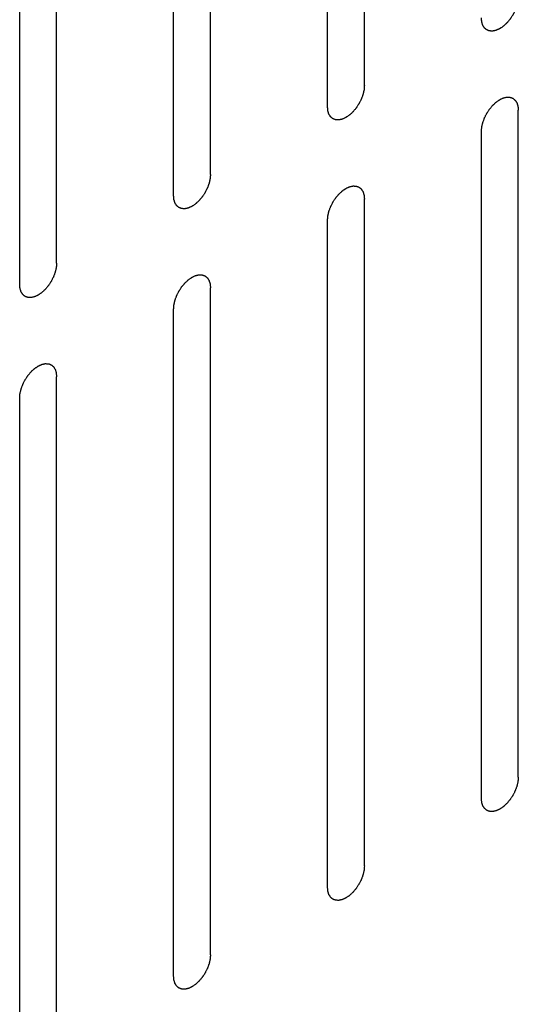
# Model space of a CAD drawing. Header units: inches. Extents: x 6 to 353, y 6 to 228.
# Tile 332 of 372: x 329.404 to 330.121, y 205.31 to 206.726. Entities that reach past the tile are written whole.
import ezdxf

# ---------------------------------------------------------------- set-up
doc = ezdxf.new("R2010")
doc.units = ezdxf.units.IN
doc.header["$LTSCALE"] = 19.946667
doc.header["$MEASUREMENT"] = 0
doc.layers.get('0').update_dxf_attribs({"linetype": 'CONTINUOUS'})

msp = doc.modelspace()

# ---------------------------------------------------------------- linework, layer by layer
at = {"color": 7, "linetype": 'Continuous'}
for p, q in [((329.8998, 206.6314), (329.8998, 207.5908)), ((329.8467, 206.6008), (329.8467, 207.5602)), ((329.6784, 206.5036), (329.6784, 207.463)), ((329.6254, 206.473), (329.6254, 207.4324)), ((329.4571, 206.3758), (329.4571, 207.3352)), ((329.4041, 206.3452), (329.4041, 207.3046)), ((330.1211, 205.6365), (330.1211, 206.5959)), ((330.068, 205.6059), (330.068, 206.5653)), ((329.8998, 205.5087), (329.8998, 206.4681)), ((329.8467, 205.4781), (329.8467, 206.4375)), ((329.6784, 205.3809), (329.6784, 206.3403)), ((329.6254, 205.3503), (329.6254, 206.3097)), ((329.4571, 205.2531), (329.4571, 206.2125)), ((329.4041, 205.2225), (329.4041, 206.1819))]:
    msp.add_line(p, q, dxfattribs=at)
for points in [[(330.1211, 206.7592), (330.121, 206.7581), (330.1209, 206.7566), (330.1207, 206.7548), (330.1206, 206.7537), (330.1206, 206.7529), (330.1204, 206.7521), (330.1201, 206.751), (330.1198, 206.7496), (330.1195, 206.7483), (330.1193, 206.7472), (330.1191, 206.7464), (330.1188, 206.7455), (330.1184, 206.7444), (330.1179, 206.743), (330.1174, 206.7416), (330.1169, 206.7405), (330.1167, 206.7397), (330.1162, 206.7388), (330.1157, 206.7377), (330.115, 206.7364), (330.1143, 206.735), (330.1137, 206.7339), (330.1133, 206.733), (330.1128, 206.7323), (330.1121, 206.7313), (330.1113, 206.73), (330.1105, 206.7287), (330.1098, 206.7277), (330.1093, 206.7269), (330.1087, 206.7263), (330.108, 206.7253), (330.107, 206.7242), (330.1061, 206.7231), (330.1053, 206.7222), (330.1048, 206.7214), (330.1041, 206.7209), (330.1033, 206.7201), (330.1023, 206.7192), (330.1012, 206.7182), (330.1004, 206.7175), (330.0998, 206.7168), (330.0991, 206.7164), (330.0983, 206.7158), (330.0972, 206.7151), (330.0961, 206.7143), (330.0953, 206.7138), (330.0949, 206.7135), (330.0946, 206.7132), (330.0942, 206.7131), (330.0938, 206.7129), (330.0931, 206.7126), (330.092, 206.712), (330.0909, 206.7116), (330.0902, 206.7112), (330.0897, 206.711), (330.0894, 206.7108), (330.0891, 206.7108), (330.0887, 206.7107), (330.088, 206.7105), (330.0869, 206.7103), (330.0859, 206.7101), (330.0852, 206.7099), (330.0848, 206.7098), (330.0844, 206.7097), (330.0842, 206.7097), (330.0838, 206.7097), (330.0831, 206.7098), (330.0822, 206.7098), (330.0812, 206.7098), (330.0806, 206.7099), (330.0802, 206.7099), (330.0799, 206.7099), (330.0796, 206.71), (330.0793, 206.7101), (330.0787, 206.7103), (330.0778, 206.7106), (330.077, 206.711), (330.0764, 206.7112), (330.0761, 206.7113), (330.0758, 206.7114), (330.0756, 206.7116), (330.0753, 206.7118), (330.0749, 206.7122), (330.0742, 206.7127), (330.0735, 206.7133), (330.073, 206.7137), (330.0727, 206.7139), (330.0725, 206.7141), (330.0724, 206.7144), (330.0722, 206.7147), (330.0718, 206.7152), (330.0713, 206.716), (330.0708, 206.7168), (330.0704, 206.7174), (330.0702, 206.7177), (330.0701, 206.7179), (330.07, 206.7183), (330.0699, 206.7187), (330.0696, 206.7194), (330.0693, 206.7204), (330.069, 206.7214), (330.0688, 206.7221), (330.0687, 206.7225), (330.0685, 206.7228), (330.0685, 206.7232), (330.0685, 206.7236), (330.0684, 206.7245), (330.0683, 206.7257), (330.0682, 206.7271), (330.0681, 206.7281), (330.068, 206.7286)], [(329.8998, 206.6314), (329.8997, 206.6304), (329.8995, 206.6288), (329.8994, 206.627), (329.8993, 206.6259), (329.8993, 206.6252), (329.8991, 206.6243), (329.8988, 206.6232), (329.8985, 206.6219), (329.8982, 206.6205), (329.8979, 206.6194), (329.8978, 206.6186), (329.8974, 206.6177), (329.897, 206.6166), (329.8965, 206.6152), (329.896, 206.6138), (329.8956, 206.6127), (329.8954, 206.6119), (329.8949, 206.6111), (329.8944, 206.61), (329.8937, 206.6086), (329.893, 206.6072), (329.8924, 206.6061), (329.892, 206.6052), (329.8915, 206.6045), (329.8908, 206.6035), (329.89, 206.6022), (329.8892, 206.6009), (329.8885, 206.5999), (329.888, 206.5991), (329.8874, 206.5985), (329.8867, 206.5976), (329.8857, 206.5964), (329.8848, 206.5953), (329.884, 206.5944), (329.8834, 206.5937), (329.8828, 206.5931), (329.882, 206.5924), (329.881, 206.5914), (329.8799, 206.5904), (329.8791, 206.5897), (329.8785, 206.5891), (329.8778, 206.5887), (329.877, 206.588), (329.8759, 206.5873), (329.8748, 206.5865), (329.874, 206.586), (329.8736, 206.5857), (329.8732, 206.5854), (329.8729, 206.5853), (329.8725, 206.5851), (329.8717, 206.5848), (329.8707, 206.5843), (329.8696, 206.5838), (329.8688, 206.5834), (329.8684, 206.5832), (329.8681, 206.5831), (329.8678, 206.583), (329.8674, 206.5829), (329.8666, 206.5827), (329.8656, 206.5825), (329.8646, 206.5823), (329.8639, 206.5821), (329.8634, 206.582), (329.8631, 206.5819), (329.8628, 206.582), (329.8625, 206.582), (329.8618, 206.582), (329.8608, 206.582), (329.8599, 206.5821), (329.8592, 206.5821), (329.8589, 206.5821), (329.8586, 206.5821), (329.8583, 206.5822), (329.858, 206.5823), (329.8574, 206.5825), (329.8565, 206.5829), (329.8557, 206.5832), (329.8551, 206.5834), (329.8547, 206.5835), (329.8545, 206.5836), (329.8543, 206.5838), (329.854, 206.584), (329.8535, 206.5844), (329.8528, 206.585), (329.8522, 206.5855), (329.8517, 206.5859), (329.8514, 206.5862), (329.8512, 206.5863), (329.8511, 206.5866), (329.8508, 206.5869), (329.8505, 206.5875), (329.85, 206.5883), (329.8495, 206.5891), (329.8491, 206.5896), (329.8489, 206.5899), (329.8487, 206.5902), (329.8487, 206.5905), (329.8485, 206.5909), (329.8483, 206.5916), (329.848, 206.5926), (329.8477, 206.5936), (329.8475, 206.5943), (329.8473, 206.5947), (329.8472, 206.595), (329.8472, 206.5954), (329.8472, 206.5959), (329.8471, 206.5967), (329.847, 206.5979), (329.8469, 206.5993), (329.8468, 206.6003), (329.8467, 206.6008)], [(330.068, 206.5653), (330.0681, 206.5663), (330.0683, 206.5679), (330.0684, 206.5697), (330.0685, 206.5707), (330.0685, 206.5715), (330.0687, 206.5723), (330.069, 206.5734), (330.0693, 206.5748), (330.0696, 206.5762), (330.0699, 206.5773), (330.07, 206.5781), (330.0704, 206.5789), (330.0707, 206.58), (330.0713, 206.5814), (330.0718, 206.5828), (330.0722, 206.5839), (330.0724, 206.5848), (330.0729, 206.5856), (330.0734, 206.5867), (330.0741, 206.5881), (330.0748, 206.5895), (330.0754, 206.5906), (330.0758, 206.5914), (330.0763, 206.5921), (330.077, 206.5932), (330.0778, 206.5944), (330.0786, 206.5957), (330.0793, 206.5967), (330.0798, 206.5975), (330.0804, 206.5982), (330.0811, 206.5991), (330.0821, 206.6002), (330.083, 206.6014), (330.0838, 206.6023), (330.0844, 206.603), (330.085, 206.6035), (330.0858, 206.6043), (330.0868, 206.6052), (330.0879, 206.6062), (330.0887, 206.607), (330.0893, 206.6076), (330.09, 206.608), (330.0908, 206.6086), (330.0919, 206.6094), (330.093, 206.6101), (330.0938, 206.6107), (330.0942, 206.6109), (330.0946, 206.6112), (330.0949, 206.6113), (330.0953, 206.6115), (330.0961, 206.6119), (330.0971, 206.6124), (330.0982, 206.6129), (330.099, 206.6132), (330.0994, 206.6134), (330.0997, 206.6136), (330.1, 206.6136), (330.1004, 206.6137), (330.1012, 206.6139), (330.1022, 206.6141), (330.1032, 206.6144), (330.1039, 206.6145), (330.1044, 206.6146), (330.1047, 206.6147), (330.1049, 206.6147), (330.1053, 206.6147), (330.106, 206.6147), (330.107, 206.6146), (330.1079, 206.6146), (330.1086, 206.6146), (330.1089, 206.6145), (330.1092, 206.6146), (330.1095, 206.6144), (330.1098, 206.6143), (330.1104, 206.6141), (330.1113, 206.6138), (330.1121, 206.6135), (330.1127, 206.6133), (330.1131, 206.6131), (330.1133, 206.6131), (330.1135, 206.6129), (330.1138, 206.6126), (330.1143, 206.6122), (330.115, 206.6117), (330.1156, 206.6111), (330.1161, 206.6107), (330.1164, 206.6105), (330.1166, 206.6103), (330.1167, 206.6101), (330.117, 206.6098), (330.1173, 206.6092), (330.1178, 206.6084), (330.1183, 206.6076), (330.1187, 206.607), (330.1189, 206.6067), (330.1191, 206.6065), (330.1191, 206.6062), (330.1193, 206.6058), (330.1195, 206.605), (330.1198, 206.604), (330.1201, 206.603), (330.1203, 206.6023), (330.1205, 206.6019), (330.1206, 206.6016), (330.1206, 206.6013), (330.1206, 206.6008), (330.1207, 206.5999), (330.1208, 206.5987), (330.1209, 206.5973), (330.121, 206.5964), (330.1211, 206.5959)], [(329.6784, 206.5036), (329.6783, 206.5026), (329.6782, 206.501), (329.6781, 206.4992), (329.678, 206.4982), (329.678, 206.4974), (329.6777, 206.4965), (329.6775, 206.4955), (329.6772, 206.4941), (329.6769, 206.4927), (329.6766, 206.4916), (329.6765, 206.4908), (329.6761, 206.49), (329.6757, 206.4888), (329.6752, 206.4874), (329.6747, 206.4861), (329.6743, 206.4849), (329.674, 206.4841), (329.6736, 206.4833), (329.673, 206.4822), (329.6723, 206.4808), (329.6716, 206.4794), (329.6711, 206.4783), (329.6707, 206.4775), (329.6702, 206.4767), (329.6695, 206.4757), (329.6687, 206.4744), (329.6678, 206.4732), (329.6672, 206.4721), (329.6667, 206.4714), (329.6661, 206.4707), (329.6653, 206.4698), (329.6644, 206.4687), (329.6634, 206.4675), (329.6627, 206.4666), (329.6621, 206.4659), (329.6615, 206.4654), (329.6607, 206.4646), (329.6596, 206.4636), (329.6586, 206.4627), (329.6578, 206.4619), (329.6572, 206.4613), (329.6565, 206.4609), (329.6556, 206.4603), (329.6545, 206.4595), (329.6534, 206.4587), (329.6527, 206.4582), (329.6522, 206.4579), (329.6519, 206.4577), (329.6516, 206.4575), (329.6512, 206.4573), (329.6504, 206.457), (329.6493, 206.4565), (329.6483, 206.456), (329.6475, 206.4556), (329.6471, 206.4554), (329.6468, 206.4553), (329.6465, 206.4552), (329.646, 206.4551), (329.6453, 206.455), (329.6443, 206.4547), (329.6433, 206.4545), (329.6425, 206.4543), (329.6421, 206.4542), (329.6418, 206.4541), (329.6415, 206.4542), (329.6411, 206.4542), (329.6405, 206.4542), (329.6395, 206.4542), (329.6386, 206.4543), (329.6379, 206.4543), (329.6375, 206.4543), (329.6372, 206.4543), (329.637, 206.4544), (329.6366, 206.4545), (329.6361, 206.4548), (329.6352, 206.4551), (329.6344, 206.4554), (329.6338, 206.4556), (329.6334, 206.4557), (329.6331, 206.4558), (329.633, 206.456), (329.6327, 206.4562), (329.6322, 206.4566), (329.6315, 206.4572), (329.6308, 206.4578), (329.6304, 206.4581), (329.6301, 206.4584), (329.6299, 206.4585), (329.6297, 206.4588), (329.6295, 206.4591), (329.6292, 206.4597), (329.6287, 206.4605), (329.6281, 206.4613), (329.6278, 206.4618), (329.6276, 206.4622), (329.6274, 206.4624), (329.6273, 206.4627), (329.6272, 206.4631), (329.627, 206.4638), (329.6267, 206.4648), (329.6264, 206.4658), (329.6261, 206.4665), (329.626, 206.4669), (329.6259, 206.4672), (329.6259, 206.4676), (329.6258, 206.4681), (329.6258, 206.4689), (329.6257, 206.4701), (329.6255, 206.4716), (329.6254, 206.4725), (329.6254, 206.473)], [(329.8467, 206.4375), (329.8468, 206.4385), (329.8469, 206.4401), (329.8471, 206.4419), (329.8472, 206.4429), (329.8472, 206.4437), (329.8474, 206.4445), (329.8477, 206.4456), (329.848, 206.447), (329.8483, 206.4484), (329.8485, 206.4495), (329.8487, 206.4503), (329.849, 206.4511), (329.8494, 206.4522), (329.8499, 206.4536), (329.8504, 206.455), (329.8509, 206.4561), (329.8511, 206.457), (329.8516, 206.4578), (329.8521, 206.4589), (329.8528, 206.4603), (329.8535, 206.4617), (329.8541, 206.4628), (329.8545, 206.4636), (329.855, 206.4644), (329.8557, 206.4654), (329.8565, 206.4667), (329.8573, 206.4679), (329.858, 206.4689), (329.8585, 206.4697), (329.8591, 206.4704), (329.8598, 206.4713), (329.8608, 206.4724), (329.8617, 206.4736), (329.8625, 206.4745), (329.863, 206.4752), (329.8637, 206.4757), (329.8645, 206.4765), (329.8655, 206.4775), (329.8666, 206.4784), (329.8674, 206.4792), (329.868, 206.4798), (329.8687, 206.4802), (329.8695, 206.4808), (329.8706, 206.4816), (329.8717, 206.4823), (329.8725, 206.4829), (329.8729, 206.4832), (329.8732, 206.4834), (329.8736, 206.4835), (329.874, 206.4838), (329.8747, 206.4841), (329.8758, 206.4846), (329.8769, 206.4851), (329.8776, 206.4854), (329.8781, 206.4856), (329.8784, 206.4858), (329.8787, 206.4859), (329.8791, 206.486), (329.8798, 206.4861), (329.8809, 206.4864), (329.8819, 206.4866), (329.8826, 206.4868), (329.883, 206.4868), (329.8833, 206.4869), (329.8836, 206.4869), (329.884, 206.4869), (329.8847, 206.4869), (329.8856, 206.4868), (329.8866, 206.4868), (329.8872, 206.4868), (329.8876, 206.4868), (329.8879, 206.4868), (329.8882, 206.4867), (329.8885, 206.4865), (329.8891, 206.4863), (329.89, 206.486), (329.8908, 206.4857), (329.8914, 206.4855), (329.8917, 206.4853), (329.892, 206.4853), (329.8922, 206.4851), (329.8925, 206.4849), (329.8929, 206.4845), (329.8936, 206.4839), (329.8943, 206.4833), (329.8948, 206.4829), (329.8951, 206.4827), (329.8953, 206.4826), (329.8954, 206.4823), (329.8956, 206.482), (329.896, 206.4814), (329.8965, 206.4806), (329.897, 206.4798), (329.8974, 206.4792), (329.8976, 206.4789), (329.8977, 206.4787), (329.8978, 206.4784), (329.8979, 206.478), (329.8982, 206.4773), (329.8985, 206.4763), (329.8988, 206.4753), (329.899, 206.4746), (329.8991, 206.4741), (329.8992, 206.4739), (329.8993, 206.4735), (329.8993, 206.473), (329.8994, 206.4722), (329.8995, 206.471), (329.8996, 206.4695), (329.8997, 206.4686), (329.8998, 206.4681)], [(329.4571, 206.3758), (329.457, 206.3748), (329.4569, 206.3732), (329.4568, 206.3714), (329.4567, 206.3704), (329.4566, 206.3696), (329.4564, 206.3688), (329.4562, 206.3677), (329.4559, 206.3663), (329.4555, 206.3649), (329.4553, 206.3638), (329.4551, 206.363), (329.4548, 206.3622), (329.4544, 206.3611), (329.4539, 206.3597), (329.4534, 206.3583), (329.453, 206.3572), (329.4527, 206.3563), (329.4523, 206.3555), (329.4517, 206.3544), (329.451, 206.353), (329.4503, 206.3516), (329.4498, 206.3505), (329.4494, 206.3497), (329.4488, 206.3489), (329.4482, 206.3479), (329.4473, 206.3466), (329.4465, 206.3454), (329.4458, 206.3444), (329.4454, 206.3436), (329.4448, 206.3429), (329.444, 206.342), (329.4431, 206.3409), (329.4421, 206.3397), (329.4413, 206.3388), (329.4408, 206.3381), (329.4402, 206.3376), (329.4393, 206.3368), (329.4383, 206.3358), (329.4373, 206.3349), (329.4364, 206.3341), (329.4358, 206.3335), (329.4352, 206.3331), (329.4343, 206.3325), (329.4332, 206.3317), (329.4321, 206.331), (329.4314, 206.3304), (329.4309, 206.3301), (329.4306, 206.3299), (329.4303, 206.3298), (329.4298, 206.3296), (329.4291, 206.3292), (329.428, 206.3287), (329.4269, 206.3282), (329.4262, 206.3279), (329.4258, 206.3277), (329.4254, 206.3275), (329.4251, 206.3274), (329.4247, 206.3273), (329.424, 206.3272), (329.423, 206.3269), (329.4219, 206.3267), (329.4212, 206.3265), (329.4208, 206.3265), (329.4205, 206.3264), (329.4202, 206.3264), (329.4198, 206.3264), (329.4192, 206.3264), (329.4182, 206.3265), (329.4173, 206.3265), (329.4166, 206.3265), (329.4162, 206.3265), (329.4159, 206.3265), (329.4157, 206.3266), (329.4153, 206.3268), (329.4147, 206.327), (329.4139, 206.3273), (329.413, 206.3276), (329.4124, 206.3278), (329.4121, 206.328), (329.4118, 206.328), (329.4116, 206.3282), (329.4114, 206.3284), (329.4109, 206.3288), (329.4102, 206.3294), (329.4095, 206.33), (329.409, 206.3304), (329.4088, 206.3306), (329.4085, 206.3307), (329.4084, 206.331), (329.4082, 206.3313), (329.4078, 206.3319), (329.4073, 206.3327), (329.4068, 206.3335), (329.4065, 206.3341), (329.4063, 206.3344), (329.4061, 206.3346), (329.406, 206.3349), (329.4059, 206.3353), (329.4057, 206.336), (329.4054, 206.337), (329.405, 206.3381), (329.4048, 206.3388), (329.4047, 206.3392), (329.4046, 206.3394), (329.4046, 206.3398), (329.4045, 206.3403), (329.4044, 206.3411), (329.4043, 206.3423), (329.4042, 206.3438), (329.4041, 206.3447), (329.4041, 206.3452)], [(329.6254, 206.3097), (329.6255, 206.3107), (329.6256, 206.3123), (329.6257, 206.3141), (329.6258, 206.3152), (329.6259, 206.3159), (329.6261, 206.3168), (329.6263, 206.3179), (329.6267, 206.3192), (329.627, 206.3206), (329.6272, 206.3217), (329.6274, 206.3225), (329.6277, 206.3234), (329.6281, 206.3245), (329.6286, 206.3259), (329.6291, 206.3272), (329.6295, 206.3284), (329.6298, 206.3292), (329.6303, 206.33), (329.6308, 206.3311), (329.6315, 206.3325), (329.6322, 206.3339), (329.6328, 206.335), (329.6331, 206.3358), (329.6337, 206.3366), (329.6343, 206.3376), (329.6352, 206.3389), (329.636, 206.3402), (329.6367, 206.3412), (329.6371, 206.342), (329.6377, 206.3426), (329.6385, 206.3435), (329.6394, 206.3447), (329.6404, 206.3458), (329.6412, 206.3467), (329.6417, 206.3474), (329.6423, 206.348), (329.6432, 206.3487), (329.6442, 206.3497), (329.6452, 206.3507), (329.6461, 206.3514), (329.6467, 206.352), (329.6473, 206.3524), (329.6482, 206.3531), (329.6493, 206.3538), (329.6504, 206.3546), (329.6511, 206.3551), (329.6516, 206.3554), (329.6519, 206.3556), (329.6522, 206.3558), (329.6527, 206.356), (329.6534, 206.3563), (329.6545, 206.3568), (329.6556, 206.3573), (329.6563, 206.3577), (329.6567, 206.3579), (329.6571, 206.358), (329.6574, 206.3581), (329.6578, 206.3582), (329.6585, 206.3583), (329.6595, 206.3586), (329.6606, 206.3588), (329.6613, 206.359), (329.6617, 206.3591), (329.662, 206.3592), (329.6623, 206.3591), (329.6627, 206.3591), (329.6634, 206.3591), (329.6643, 206.3591), (329.6653, 206.359), (329.6659, 206.359), (329.6663, 206.359), (329.6666, 206.359), (329.6668, 206.3589), (329.6672, 206.3588), (329.6678, 206.3585), (329.6686, 206.3582), (329.6695, 206.3579), (329.6701, 206.3577), (329.6704, 206.3576), (329.6707, 206.3575), (329.6709, 206.3573), (329.6711, 206.3571), (329.6716, 206.3567), (329.6723, 206.3561), (329.673, 206.3555), (329.6735, 206.3552), (329.6737, 206.3549), (329.674, 206.3548), (329.6741, 206.3545), (329.6743, 206.3542), (329.6747, 206.3536), (329.6752, 206.3528), (329.6757, 206.352), (329.676, 206.3515), (329.6762, 206.3511), (329.6764, 206.3509), (329.6765, 206.3506), (329.6766, 206.3502), (329.6768, 206.3495), (329.6772, 206.3485), (329.6775, 206.3475), (329.6777, 206.3468), (329.6778, 206.3464), (329.6779, 206.3461), (329.6779, 206.3457), (329.678, 206.3452), (329.6781, 206.3444), (329.6782, 206.3432), (329.6783, 206.3417), (329.6784, 206.3408), (329.6784, 206.3403)], [(329.4041, 206.1819), (329.4042, 206.183), (329.4043, 206.1845), (329.4044, 206.1863), (329.4045, 206.1874), (329.4045, 206.1881), (329.4048, 206.189), (329.405, 206.1901), (329.4053, 206.1914), (329.4056, 206.1928), (329.4059, 206.1939), (329.406, 206.1947), (329.4064, 206.1956), (329.4068, 206.1967), (329.4073, 206.1981), (329.4078, 206.1995), (329.4082, 206.2006), (329.4085, 206.2014), (329.4089, 206.2022), (329.4095, 206.2034), (329.4102, 206.2047), (329.4109, 206.2061), (329.4114, 206.2072), (329.4118, 206.2081), (329.4123, 206.2088), (329.413, 206.2098), (329.4138, 206.2111), (329.4147, 206.2124), (329.4153, 206.2134), (329.4158, 206.2142), (329.4164, 206.2148), (329.4172, 206.2157), (329.4181, 206.2169), (329.4191, 206.218), (329.4198, 206.2189), (329.4204, 206.2196), (329.421, 206.2202), (329.4218, 206.221), (329.4229, 206.2219), (329.4239, 206.2229), (329.4247, 206.2236), (329.4253, 206.2242), (329.426, 206.2247), (329.4269, 206.2253), (329.428, 206.226), (329.4291, 206.2268), (329.4298, 206.2273), (329.4303, 206.2276), (329.4306, 206.2279), (329.4309, 206.228), (329.4313, 206.2282), (329.4321, 206.2285), (329.4332, 206.229), (329.4342, 206.2295), (329.435, 206.2299), (329.4354, 206.2301), (329.4357, 206.2303), (329.436, 206.2303), (329.4365, 206.2304), (329.4372, 206.2306), (329.4382, 206.2308), (329.4392, 206.231), (329.44, 206.2312), (329.4404, 206.2313), (329.4407, 206.2314), (329.441, 206.2313), (329.4414, 206.2313), (329.442, 206.2313), (329.443, 206.2313), (329.4439, 206.2312), (329.4446, 206.2312), (329.445, 206.2312), (329.4453, 206.2312), (329.4455, 206.2311), (329.4459, 206.231), (329.4465, 206.2308), (329.4473, 206.2304), (329.4481, 206.2301), (329.4487, 206.2299), (329.4491, 206.2298), (329.4494, 206.2297), (329.4495, 206.2295), (329.4498, 206.2293), (329.4503, 206.2289), (329.451, 206.2283), (329.4517, 206.2278), (329.4521, 206.2274), (329.4524, 206.2271), (329.4526, 206.227), (329.4528, 206.2267), (329.453, 206.2264), (329.4533, 206.2259), (329.4538, 206.2251), (329.4544, 206.2242), (329.4547, 206.2237), (329.4549, 206.2234), (329.4551, 206.2231), (329.4552, 206.2228), (329.4553, 206.2224), (329.4555, 206.2217), (329.4558, 206.2207), (329.4561, 206.2197), (329.4564, 206.219), (329.4565, 206.2186), (329.4566, 206.2183), (329.4566, 206.2179), (329.4567, 206.2174), (329.4567, 206.2166), (329.4568, 206.2154), (329.457, 206.214), (329.4571, 206.213), (329.4571, 206.2125)], [(330.1211, 205.6365), (330.121, 205.6354), (330.1209, 205.6339), (330.1207, 205.6321), (330.1206, 205.631), (330.1206, 205.6303), (330.1204, 205.6294), (330.1201, 205.6283), (330.1198, 205.627), (330.1195, 205.6256), (330.1193, 205.6245), (330.1191, 205.6237), (330.1188, 205.6228), (330.1184, 205.6217), (330.1179, 205.6203), (330.1174, 205.6189), (330.1169, 205.6178), (330.1167, 205.617), (330.1162, 205.6162), (330.1157, 205.615), (330.115, 205.6137), (330.1143, 205.6123), (330.1137, 205.6112), (330.1133, 205.6103), (330.1128, 205.6096), (330.1121, 205.6086), (330.1113, 205.6073), (330.1105, 205.606), (330.1098, 205.605), (330.1093, 205.6042), (330.1087, 205.6036), (330.108, 205.6027), (330.107, 205.6015), (330.1061, 205.6004), (330.1053, 205.5995), (330.1048, 205.5988), (330.1041, 205.5982), (330.1033, 205.5974), (330.1023, 205.5965), (330.1012, 205.5955), (330.1004, 205.5948), (330.0998, 205.5941), (330.0991, 205.5937), (330.0983, 205.5931), (330.0972, 205.5924), (330.0961, 205.5916), (330.0953, 205.5911), (330.0949, 205.5908), (330.0946, 205.5905), (330.0942, 205.5904), (330.0938, 205.5902), (330.0931, 205.5899), (330.092, 205.5894), (330.0909, 205.5889), (330.0902, 205.5885), (330.0897, 205.5883), (330.0894, 205.5881), (330.0891, 205.5881), (330.0887, 205.588), (330.088, 205.5878), (330.0869, 205.5876), (330.0859, 205.5874), (330.0852, 205.5872), (330.0848, 205.5871), (330.0844, 205.587), (330.0842, 205.587), (330.0838, 205.5871), (330.0831, 205.5871), (330.0822, 205.5871), (330.0812, 205.5872), (330.0806, 205.5872), (330.0802, 205.5872), (330.0799, 205.5872), (330.0796, 205.5873), (330.0793, 205.5874), (330.0787, 205.5876), (330.0778, 205.5879), (330.077, 205.5883), (330.0764, 205.5885), (330.0761, 205.5886), (330.0758, 205.5887), (330.0756, 205.5889), (330.0753, 205.5891), (330.0749, 205.5895), (330.0742, 205.5901), (330.0735, 205.5906), (330.073, 205.591), (330.0727, 205.5913), (330.0725, 205.5914), (330.0724, 205.5917), (330.0722, 205.592), (330.0718, 205.5925), (330.0713, 205.5933), (330.0708, 205.5942), (330.0704, 205.5947), (330.0702, 205.595), (330.0701, 205.5953), (330.07, 205.5956), (330.0699, 205.596), (330.0696, 205.5967), (330.0693, 205.5977), (330.069, 205.5987), (330.0688, 205.5994), (330.0687, 205.5998), (330.0685, 205.6001), (330.0685, 205.6005), (330.0685, 205.601), (330.0684, 205.6018), (330.0683, 205.603), (330.0682, 205.6044), (330.0681, 205.6054), (330.068, 205.6059)], [(329.8998, 205.5087), (329.8997, 205.5077), (329.8995, 205.5061), (329.8994, 205.5043), (329.8993, 205.5032), (329.8993, 205.5025), (329.8991, 205.5016), (329.8988, 205.5005), (329.8985, 205.4992), (329.8982, 205.4978), (329.8979, 205.4967), (329.8978, 205.4959), (329.8974, 205.495), (329.897, 205.4939), (329.8965, 205.4925), (329.896, 205.4911), (329.8956, 205.49), (329.8954, 205.4892), (329.8949, 205.4884), (329.8944, 205.4873), (329.8937, 205.4859), (329.893, 205.4845), (329.8924, 205.4834), (329.892, 205.4825), (329.8915, 205.4818), (329.8908, 205.4808), (329.89, 205.4795), (329.8892, 205.4782), (329.8885, 205.4772), (329.888, 205.4764), (329.8874, 205.4758), (329.8867, 205.4749), (329.8857, 205.4737), (329.8848, 205.4726), (329.884, 205.4717), (329.8834, 205.471), (329.8828, 205.4704), (329.882, 205.4697), (329.881, 205.4687), (329.8799, 205.4677), (329.8791, 205.467), (329.8785, 205.4664), (329.8778, 205.466), (329.877, 205.4653), (329.8759, 205.4646), (329.8748, 205.4638), (329.874, 205.4633), (329.8736, 205.463), (329.8732, 205.4628), (329.8729, 205.4626), (329.8725, 205.4624), (329.8717, 205.4621), (329.8707, 205.4616), (329.8696, 205.4611), (329.8688, 205.4607), (329.8684, 205.4605), (329.8681, 205.4604), (329.8678, 205.4603), (329.8674, 205.4602), (329.8666, 205.4601), (329.8656, 205.4598), (329.8646, 205.4596), (329.8639, 205.4594), (329.8634, 205.4593), (329.8631, 205.4592), (329.8628, 205.4593), (329.8625, 205.4593), (329.8618, 205.4593), (329.8608, 205.4593), (329.8599, 205.4594), (329.8592, 205.4594), (329.8589, 205.4594), (329.8586, 205.4594), (329.8583, 205.4595), (329.858, 205.4596), (329.8574, 205.4599), (329.8565, 205.4602), (329.8557, 205.4605), (329.8551, 205.4607), (329.8547, 205.4608), (329.8545, 205.4609), (329.8543, 205.4611), (329.854, 205.4613), (329.8535, 205.4617), (329.8528, 205.4623), (329.8522, 205.4628), (329.8517, 205.4632), (329.8514, 205.4635), (329.8512, 205.4636), (329.8511, 205.4639), (329.8508, 205.4642), (329.8505, 205.4648), (329.85, 205.4656), (329.8495, 205.4664), (329.8491, 205.4669), (329.8489, 205.4673), (329.8487, 205.4675), (329.8487, 205.4678), (329.8485, 205.4682), (329.8483, 205.4689), (329.848, 205.4699), (329.8477, 205.4709), (329.8475, 205.4716), (329.8473, 205.472), (329.8472, 205.4723), (329.8472, 205.4727), (329.8472, 205.4732), (329.8471, 205.474), (329.847, 205.4752), (329.8469, 205.4766), (329.8468, 205.4776), (329.8467, 205.4781)], [(329.6784, 205.3809), (329.6783, 205.3799), (329.6782, 205.3783), (329.6781, 205.3765), (329.678, 205.3755), (329.678, 205.3747), (329.6777, 205.3739), (329.6775, 205.3728), (329.6772, 205.3714), (329.6769, 205.37), (329.6766, 205.3689), (329.6765, 205.3681), (329.6761, 205.3673), (329.6757, 205.3662), (329.6752, 205.3648), (329.6747, 205.3634), (329.6743, 205.3623), (329.674, 205.3614), (329.6736, 205.3606), (329.673, 205.3595), (329.6723, 205.3581), (329.6716, 205.3567), (329.6711, 205.3556), (329.6707, 205.3548), (329.6702, 205.354), (329.6695, 205.353), (329.6687, 205.3517), (329.6678, 205.3505), (329.6672, 205.3495), (329.6667, 205.3487), (329.6661, 205.348), (329.6653, 205.3471), (329.6644, 205.346), (329.6634, 205.3448), (329.6627, 205.3439), (329.6621, 205.3432), (329.6615, 205.3427), (329.6607, 205.3419), (329.6596, 205.3409), (329.6586, 205.34), (329.6578, 205.3392), (329.6572, 205.3386), (329.6565, 205.3382), (329.6556, 205.3376), (329.6545, 205.3368), (329.6534, 205.3361), (329.6527, 205.3355), (329.6522, 205.3352), (329.6519, 205.335), (329.6516, 205.3349), (329.6512, 205.3346), (329.6504, 205.3343), (329.6493, 205.3338), (329.6483, 205.3333), (329.6475, 205.3329), (329.6471, 205.3328), (329.6468, 205.3326), (329.6465, 205.3325), (329.646, 205.3324), (329.6453, 205.3323), (329.6443, 205.332), (329.6433, 205.3318), (329.6425, 205.3316), (329.6421, 205.3315), (329.6418, 205.3314), (329.6415, 205.3315), (329.6411, 205.3315), (329.6405, 205.3315), (329.6395, 205.3316), (329.6386, 205.3316), (329.6379, 205.3316), (329.6375, 205.3316), (329.6372, 205.3316), (329.637, 205.3317), (329.6366, 205.3319), (329.6361, 205.3321), (329.6352, 205.3324), (329.6344, 205.3327), (329.6338, 205.3329), (329.6334, 205.333), (329.6331, 205.3331), (329.633, 205.3333), (329.6327, 205.3335), (329.6322, 205.3339), (329.6315, 205.3345), (329.6308, 205.3351), (329.6304, 205.3355), (329.6301, 205.3357), (329.6299, 205.3358), (329.6297, 205.3361), (329.6295, 205.3364), (329.6292, 205.337), (329.6287, 205.3378), (329.6281, 205.3386), (329.6278, 205.3391), (329.6276, 205.3395), (329.6274, 205.3397), (329.6273, 205.34), (329.6272, 205.3404), (329.627, 205.3411), (329.6267, 205.3421), (329.6264, 205.3431), (329.6261, 205.3438), (329.626, 205.3443), (329.6259, 205.3445), (329.6259, 205.3449), (329.6258, 205.3454), (329.6258, 205.3462), (329.6257, 205.3474), (329.6255, 205.3489), (329.6254, 205.3498), (329.6254, 205.3503)]]:
    msp.add_open_spline(points, degree=3, knots=[0, 0, 0, 0, 0.03125, 0.046875, 0.054688, 0.0625, 0.070312, 0.078125, 0.09375, 0.109375, 0.117188, 0.125, 0.132812, 0.140625, 0.15625, 0.171875, 0.179688, 0.1875, 0.195312, 0.203125, 0.21875, 0.234375, 0.242188, 0.25, 0.257812, 0.265625, 0.28125, 0.296875, 0.304688, 0.3125, 0.320312, 0.328125, 0.34375, 0.359375, 0.367188, 0.375, 0.382812, 0.390625, 0.40625, 0.421875, 0.429688, 0.4375, 0.445312, 0.453125, 0.46875, 0.484375, 0.492188, 0.496094, 0.5, 0.503906, 0.507812, 0.515625, 0.53125, 0.546875, 0.554688, 0.558594, 0.5625, 0.566406, 0.570312, 0.578125, 0.59375, 0.609375, 0.617188, 0.621094, 0.625, 0.628906, 0.632812, 0.640625, 0.65625, 0.671875, 0.679688, 0.683594, 0.6875, 0.691406, 0.695312, 0.703125, 0.71875, 0.734375, 0.742188, 0.746094, 0.75, 0.753906, 0.757812, 0.765625, 0.78125, 0.796875, 0.804688, 0.808594, 0.8125, 0.816406, 0.820312, 0.828125, 0.84375, 0.859375, 0.867188, 0.871094, 0.875, 0.878906, 0.882812, 0.890625, 0.90625, 0.921875, 0.929688, 0.933594, 0.9375, 0.941406, 0.945312, 0.953125, 0.96875, 0.984375, 1, 1, 1, 1], dxfattribs=at)

doc.saveas('drawing.dxf')
